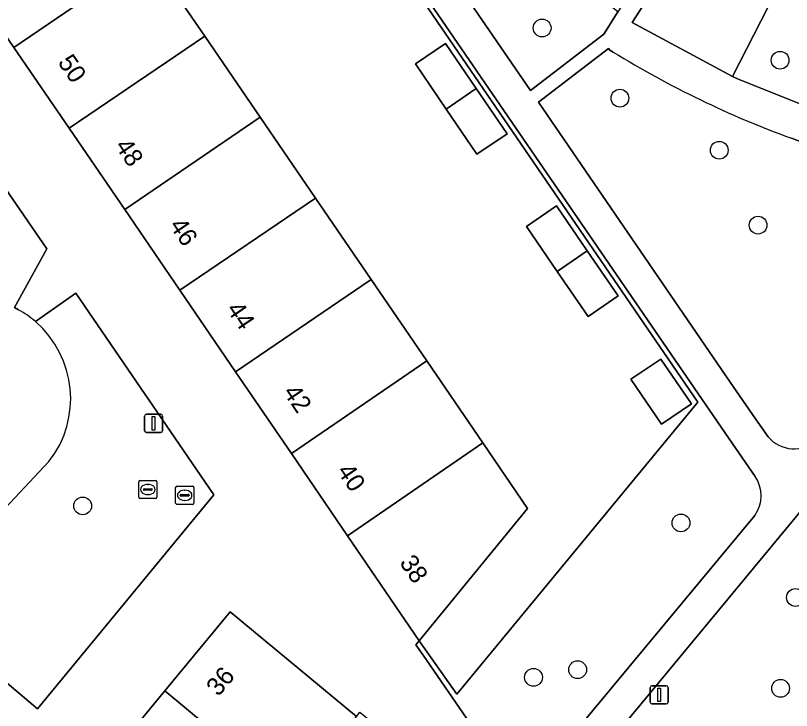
# Model space of a CAD drawing. Extents: x 155275 to 156265, y 382654 to 383635.
# Drawn here: x 155577.79 to 155620.46, y 382882.08 to 382920.3 of the extents above; entities that cross this region are included whole.
import ezdxf

# ---------------------------------------------------------------- set-up
doc = ezdxf.new("R2010")
doc.units = 0
for name, color, linetype in [('IMGEO_Boom', 7, 'Continuous'), ('IMGEO_Erf', 7, 'Continuous'), ('IMGEO_Groenvoorziening', 7, 'Continuous'), ('IMGEO_Hek', 7, 'Continuous'), ('IMGEO_Lichtmast', 7, 'Continuous'), ('IMGEO_Pand', 7, 'Continuous'), ('IMGEO_Pand_nummerreeks', 7, 'Continuous'), ('IMGEO_Parkeervlak_halfverhard', 7, 'Continuous'), ('IMGEO_Rioolput', 7, 'Continuous'), ('IMGEO_Voetpad_open', 7, 'Continuous')]:
    doc.layers.add(name, color=color, linetype=linetype)

msp = doc.modelspace()

# ---------------------------------------------------------------- linework, layer by layer
at = {"layer": 'IMGEO_Boom'}
for centre in [(155606.744, 382919.616), (155619.827, 382917.841), (155611.023, 382915.757), (155616.484, 382912.894), (155618.618, 382908.775), (155581.484, 382893.334), (155614.379, 382892.397), (155620.675, 382888.298), (155608.697, 382884.327), (155606.27, 382883.907), (155619.857, 382883.3)]:
    msp.add_circle(centre, 0.489, dxfattribs=at)
at = {"layer": 'IMGEO_Erf'}
for points in [[(155578.279, 382953.129), (155576.656, 382951.973), (155574.951, 382954.458), (155569.018, 382947.235), (155573.024, 382941.373), (155575.984, 382937.04), (155579.043, 382932.564), (155582.102, 382928.087), (155585.147, 382923.631), (155588.192, 382919.175), (155591.237, 382914.719), (155594.282, 382910.264), (155597.34, 382905.788), (155600.398, 382901.313), (155603.482, 382896.8), (155605.945, 382893.195), (155599.981, 382885.92), (155602.052, 382882.985), (155615.301, 382899.037)], [(155601.473, 382915.158), (155599.785, 382917.638), (155601.439, 382918.763), (155603.126, 382916.283), (155604.814, 382913.802), (155603.161, 382912.677)], [(155607.575, 382906.234), (155605.878, 382908.709), (155607.527, 382909.84), (155609.224, 382907.365), (155610.921, 382904.89), (155609.272, 382903.759)], [(155613.272, 382901.413), (155614.963, 382898.945), (155613.314, 382897.83), (155611.623, 382900.299)]]:
    msp.add_lwpolyline(points, close=True, dxfattribs=at)
at = {"layer": 'IMGEO_Groenvoorziening'}
for points in [[(155618.454, 382894.959), (155617.027, 382897.026), (155589.287, 382937.48), (155578.974, 382952.576), (155578.456, 382953.314), (155578.248, 382953.175), (155578.279, 382953.129), (155615.301, 382899.037), (155602.052, 382882.985), (155599.981, 382885.92), (155599.797, 382885.697), (155600.196, 382885.12), (155605.583, 382877.325), (155618.439, 382892.81)], [(155597.274, 382933.866), (155596.797, 382934.475), (155594.602, 382932.957), (155606.101, 382916.175), (155610.13, 382919.279), (155610.912, 382920.501), (155605.083, 382925.252)], [(155577.739, 382904.25), (155579.514, 382907.466), (155571.571, 382919.007), (155568.646, 382916.926), (155571.413, 382912.841), (155561.124, 382905.761), (155558.255, 382909.998), (155557.285, 382909.289), (155560.141, 382905.057), (155549.865, 382897.984), (155547.017, 382902.134), (155544.039, 382900.076), (155553.322, 382886.445), (155555.321, 382888.618)], [(155610.649, 382918.295), (155610.475, 382918.402), (155610.387, 382918.483), (155606.553, 382915.536), (155617.076, 382900.138), (155618.473, 382898.119), (155619.168, 382897.135)], [(155640.911, 382913.46), (155638.564, 382914.347), (155629.399, 382903.229), (155606.896, 382876.059), (155612.485, 382871.506), (155613.537, 382872.79), (155618.871, 382879.364), (155620.265, 382880.911)], [(155629.225, 382910.247), (155620.455, 382913.549)], [(155588.704, 382893.948), (155581.114, 382905.035), (155578.89, 382903.468)], [(155577.959, 382904.121), (155577.739, 382904.25)], [(155579.628, 382895.777), (155576.968, 382892.935)], [(155576.968, 382892.935), (155579.628, 382895.777)], [(155575.451, 382888.764), (155575.572, 382885.397), (155575.564, 382885.296), (155575.554, 382885.195), (155575.544, 382885.094), (155578.998, 382882.168), (155588.704, 382893.948)]]:
    msp.add_lwpolyline(points, dxfattribs=at)
msp.add_lwpolyline([(155625.262, 382919.291), (155620.101, 382921.289), (155619.56, 382921.555), (155617.22, 382916.951), (155617.478, 382916.812), (155623.261, 382914.504)], close=True, dxfattribs=at)
for centre, radius, start, end in [((155639.093, 382964.561), 54.31, 238.4173, 249.9297), ((155575.2, 382899.197), 5.644, 49.1723, 60.7364), ((155575.225, 382899.235), 5.599, 321.8514, 49.1109), ((155575.225, 382899.235), 5.599, 321.8514, 49.1109), ((155620.581, 382898.321), 1.845, 220.0151, 313.1365), ((155616.921, 382893.895), 1.866, 324.4385, 34.7616), ((155637.872, 382863.668), 24.644, 118.2888, 135.5993)]:
    msp.add_arc(centre, radius, start, end, dxfattribs=at)
at = {"layer": 'IMGEO_Hek'}
for points in [[(155615.301, 382899.037), (155578.279, 382953.129)], [(155599.981, 382885.92), (155602.052, 382882.985), (155615.301, 382899.037)]]:
    msp.add_lwpolyline(points, dxfattribs=at)
at = {"layer": 'IMGEO_Lichtmast'}
for p, q in [((155584.99, 382898.371), (155585.78, 382898.371)), ((155585.78, 382898.371), (155584.99, 382898.371)), ((155584.89, 382897.471), (155584.89, 382898.271)), ((155584.89, 382898.271), (155584.89, 382897.471)), ((155585.88, 382898.271), (155585.88, 382897.471)), ((155585.88, 382897.471), (155585.88, 382898.271)), ((155585.78, 382897.371), (155584.99, 382897.371)), ((155584.99, 382897.371), (155585.78, 382897.371)), ((155612.784, 382883.444), (155613.574, 382883.444)), ((155613.574, 382883.444), (155612.784, 382883.444)), ((155612.684, 382882.544), (155612.684, 382883.344)), ((155612.684, 382883.344), (155612.684, 382882.544)), ((155613.674, 382883.344), (155613.674, 382882.544)), ((155613.674, 382882.544), (155613.674, 382883.344)), ((155613.574, 382882.444), (155612.784, 382882.444)), ((155612.784, 382882.444), (155613.574, 382882.444))]:
    msp.add_line(p, q, dxfattribs=at)
for points in [[(155585.31, 382898.246), (155585.46, 382898.246), (155585.46, 382897.496), (155585.31, 382897.496), (155585.31, 382898.246)], [(155613.104, 382883.319), (155613.254, 382883.319), (155613.254, 382882.569), (155613.104, 382882.569), (155613.104, 382883.319)]]:
    msp.add_lwpolyline(points, dxfattribs=at)
for centre, start, end in [((155584.99, 382898.271), 90, 180), ((155584.99, 382898.271), 90, 180), ((155585.78, 382898.271), 0, 90), ((155585.78, 382898.271), 360, 90), ((155584.99, 382897.471), 180, 270), ((155584.99, 382897.471), 180, 270), ((155585.78, 382897.471), 270, 0), ((155585.78, 382897.471), 270, 0), ((155612.784, 382883.344), 90, 180), ((155612.784, 382883.344), 90, 180), ((155613.574, 382883.344), 0, 90), ((155613.574, 382883.344), 360, 90), ((155612.784, 382882.544), 180, 270), ((155612.784, 382882.544), 180, 270), ((155613.574, 382882.544), 270, 0), ((155613.574, 382882.544), 270, 0)]:
    msp.add_arc(centre, 0.1, start, end, dxfattribs=at)
at = {"layer": 'IMGEO_Pand'}
for points in [[(155585.147, 382923.631), (155582.102, 382928.087), (155574.648, 382923.026), (155575.489, 382921.794), (155577.707, 382918.546)], [(155588.192, 382919.175), (155585.147, 382923.631), (155577.707, 382918.546), (155580.74, 382914.103)], [(155591.237, 382914.719), (155588.192, 382919.175), (155580.74, 382914.103), (155583.793, 382909.632)], [(155599.785, 382917.638), (155601.473, 382915.158), (155603.126, 382916.283), (155601.439, 382918.763)], [(155603.126, 382916.283), (155601.473, 382915.158), (155603.161, 382912.677), (155604.814, 382913.802)], [(155594.282, 382910.264), (155591.237, 382914.719), (155583.793, 382909.632), (155586.826, 382905.19)], [(155597.34, 382905.788), (155594.282, 382910.264), (155586.826, 382905.19), (155589.892, 382900.699)], [(155605.878, 382908.709), (155607.575, 382906.234), (155609.224, 382907.365), (155607.527, 382909.84)], [(155609.224, 382907.365), (155607.575, 382906.234), (155609.272, 382903.759), (155610.921, 382904.89)], [(155600.398, 382901.313), (155597.34, 382905.788), (155589.892, 382900.699), (155592.956, 382896.21)], [(155613.314, 382897.83), (155614.963, 382898.945), (155613.272, 382901.413), (155611.623, 382900.299)], [(155603.482, 382896.8), (155600.398, 382901.313), (155592.956, 382896.21), (155596.042, 382891.69)], [(155605.945, 382893.195), (155603.482, 382896.8), (155596.042, 382891.69), (155599.981, 382885.92)], [(155586.006, 382883.166), (155592.934, 382877.404), (155596.537, 382881.755), (155589.598, 382887.507)], [(155586.006, 382883.166), (155582.551, 382878.989), (155589.489, 382873.244), (155592.934, 382877.404)]]:
    msp.add_lwpolyline(points, close=True, dxfattribs=at)
at = {"layer": 'IMGEO_Parkeervlak_halfverhard'}
msp.add_lwpolyline([(155614.57, 382924.394), (155611.697, 382919.926), (155617.22, 382916.951), (155619.56, 382921.555)], dxfattribs=at)
msp.add_arc((155637.872, 382863.668), 24.644, 118.2888, 135.5993, dxfattribs=at)
at = {"layer": 'IMGEO_Rioolput'}
for p, q in [((155584.566, 382893.813), (155584.566, 382894.665)), ((155584.641, 382894.739), (155585.493, 382894.739)), ((155585.054, 382894.519), (155585.079, 382894.519)), ((155585.567, 382894.665), (155585.567, 382893.813)), ((155584.825, 382894.233), (155584.825, 382894.245)), ((155585.263, 382894.196), (155584.865, 382894.196)), ((155584.868, 382894.282), (155585.266, 382894.282)), ((155585.309, 382894.245), (155585.309, 382894.233)), ((155586.592, 382893.494), (155586.592, 382894.346)), ((155586.667, 382894.42), (155587.519, 382894.42)), ((155587.08, 382894.2), (155587.105, 382894.2)), ((155587.593, 382894.346), (155587.593, 382893.494)), ((155585.493, 382893.739), (155584.641, 382893.739)), ((155585.077, 382893.959), (155585.052, 382893.959)), ((155586.851, 382893.914), (155586.851, 382893.926)), ((155587.289, 382893.877), (155586.891, 382893.877)), ((155586.894, 382893.963), (155587.292, 382893.963)), ((155587.335, 382893.926), (155587.335, 382893.914)), ((155587.519, 382893.42), (155586.667, 382893.42)), ((155587.103, 382893.64), (155587.078, 382893.64))]:
    msp.add_line(p, q, dxfattribs=at)
for points in [[(155584.566, 382893.813), (155584.566, 382894.665)], [(155584.641, 382894.739), (155585.493, 382894.739)], [(155585.567, 382894.665), (155585.567, 382893.813)], [(155586.592, 382893.494), (155586.592, 382894.346)], [(155586.667, 382894.42), (155587.519, 382894.42)], [(155587.593, 382894.346), (155587.593, 382893.494)], [(155585.493, 382893.739), (155584.641, 382893.739)], [(155587.519, 382893.42), (155586.667, 382893.42)]]:
    msp.add_lwpolyline(points, dxfattribs=at)
for centre, radius, start, end in [((155584.643, 382894.663), 0.0765, 91.552, 178.448), ((155584.643, 382894.663), 0.0765, 91.552, 178.448), ((155585.491, 382894.663), 0.0765, 1.552, 88.448), ((155585.491, 382894.663), 0.0765, 1.552, 88.448), ((155584.865, 382894.242), 0.0403, 85.8775, 175.7526), ((155584.862, 382894.232), 0.0366, 178.938, 274.7102), ((155585.266, 382894.239), 0.043, 264.8664, 352.4533), ((155585.27, 382894.244), 0.0386, 1.7309, 96.639), ((155586.669, 382894.344), 0.0765, 91.552, 178.448), ((155586.669, 382894.344), 0.0765, 91.552, 178.448), ((155587.517, 382894.344), 0.0765, 1.552, 88.448), ((155587.517, 382894.344), 0.0765, 1.552, 88.448), ((155584.643, 382893.815), 0.0765, 181.552, 268.448), ((155584.643, 382893.815), 0.0765, 181.552, 268.448), ((155585.491, 382893.815), 0.0765, 271.552, 358.448), ((155585.491, 382893.815), 0.0765, 271.552, 358.448), ((155586.891, 382893.923), 0.0403, 85.8775, 175.7526), ((155586.888, 382893.913), 0.0366, 178.938, 274.7102), ((155587.292, 382893.92), 0.043, 264.8664, 352.4533), ((155587.296, 382893.925), 0.0386, 1.7309, 96.639), ((155586.669, 382893.496), 0.0765, 181.552, 268.448), ((155586.669, 382893.496), 0.0765, 181.552, 268.448), ((155587.517, 382893.496), 0.0765, 271.552, 358.448), ((155587.517, 382893.496), 0.0765, 271.552, 358.448)]:
    msp.add_arc(centre, radius, start, end, dxfattribs=at)
for centre, major_axis, ratio, start_param, end_param in [((155585.053, 382894.239), (-0.387, 0.002), 0.722429, 4.712389, 7.853982), ((155585.078, 382894.239), (-0.39, 0.002), 0.717154, 1.570796, 4.712389), ((155587.079, 382893.92), (-0.387, 0.002), 0.722429, 4.712389, 7.853982), ((155587.104, 382893.92), (-0.39, 0.002), 0.717154, 1.570796, 4.712389)]:
    msp.add_ellipse(centre, major_axis=major_axis, ratio=ratio, start_param=start_param, end_param=end_param, dxfattribs=at)
at = {"layer": 'IMGEO_Voetpad_open'}
for points in [[(155599.905, 382938.564), (155595.896, 382935.658), (155596.308, 382935.112), (155594.151, 382933.617), (155583.339, 382949.416), (155585.464, 382950.863), (155584.999, 382951.54), (155582.885, 382950.06), (155577.572, 382957.775), (155576.306, 382956.047), (155578.248, 382953.175), (155578.456, 382953.314), (155578.974, 382952.576), (155589.287, 382937.48), (155617.027, 382897.026), (155618.454, 382894.959)], [(155629.399, 382903.229), (155638.564, 382914.347), (155636.753, 382915.014), (155633.168, 382910.871), (155630.941, 382911.682), (155624.081, 382914.177), (155623.261, 382914.504), (155617.478, 382916.812), (155617.22, 382916.951), (155611.697, 382919.926), (155614.57, 382924.394), (155613.749, 382924.934), (155610.912, 382920.501), (155610.13, 382919.279), (155606.101, 382916.175), (155594.602, 382932.957), (155596.797, 382934.475), (155597.274, 382933.866), (155601.111, 382936.897)], [(155589.598, 382887.507), (155596.537, 382881.755), (155596.729, 382881.999), (155604.331, 382875.831), (155605.583, 382877.325), (155600.196, 382885.12), (155599.797, 382885.697), (155599.981, 382885.92), (155596.042, 382891.69), (155592.956, 382896.21), (155589.892, 382900.699), (155586.826, 382905.19), (155583.793, 382909.632), (155580.74, 382914.103), (155577.707, 382918.546), (155575.489, 382921.794), (155571.571, 382919.007), (155579.514, 382907.466), (155577.739, 382904.25), (155577.959, 382904.121)], [(155617.076, 382900.138), (155606.553, 382915.536), (155610.387, 382918.483), (155610.475, 382918.402), (155610.649, 382918.295)], [(155620.455, 382913.549), (155629.225, 382910.247)], [(155578.89, 382903.468), (155581.114, 382905.035), (155588.704, 382893.948), (155578.998, 382882.168), (155575.544, 382885.094)], [(155606.896, 382876.059), (155629.399, 382903.229)], [(155619.168, 382897.135), (155618.473, 382898.119), (155617.076, 382900.138)], [(155618.439, 382892.81), (155605.583, 382877.325), (155604.331, 382875.831), (155590.509, 382859.114), (155573.866, 382839.028), (155577.044, 382838.043), (155579.737, 382841.319), (155578.417, 382841.658), (155581.289, 382845.15), (155582.468, 382845.138), (155585.773, 382845.15), (155591.059, 382845.145), (155595.092, 382843.138), (155596.457, 382841.761), (155596.695, 382841.522), (155598.283, 382839.928), (155598.119, 382837.48)], [(155575.659, 382870.66), (155579.108, 382874.829), (155582.551, 382878.989), (155586.006, 382883.166), (155589.598, 382887.507)]]:
    msp.add_lwpolyline(points, dxfattribs=at)
for centre, radius, start, end in [((155639.093, 382964.561), 54.31, 238.4173, 249.9297), ((155575.2, 382899.197), 5.644, 49.1723, 60.7364), ((155620.581, 382898.321), 1.845, 220.0151, 313.1365), ((155616.921, 382893.895), 1.866, 324.4385, 34.7616)]:
    msp.add_arc(centre, radius, start, end, dxfattribs=at)

# ---------------------------------------------------------------- texts
at = {"layer": 'IMGEO_Pand_nummerreeks'}
for s, rotation, p in [('50', 304.1252, (155580.085, 382917.729)), ('48', 304.1252, (155583.226, 382913.128)), ('46', 304.1252, (155586.211, 382908.756)), ('44', 304.1252, (155589.353, 382904.153)), ('42', 304.1252, (155592.472, 382899.584)), ('40', 304.1252, (155595.433, 382895.247)), ('38', 304.1252, (155598.871, 382890.212)), ('36', 50.1968, (155588.953, 382882.81))]:
    msp.add_text(s, height=1, rotation=rotation, dxfattribs=at).set_placement(p)

doc.saveas('drawing.dxf')
